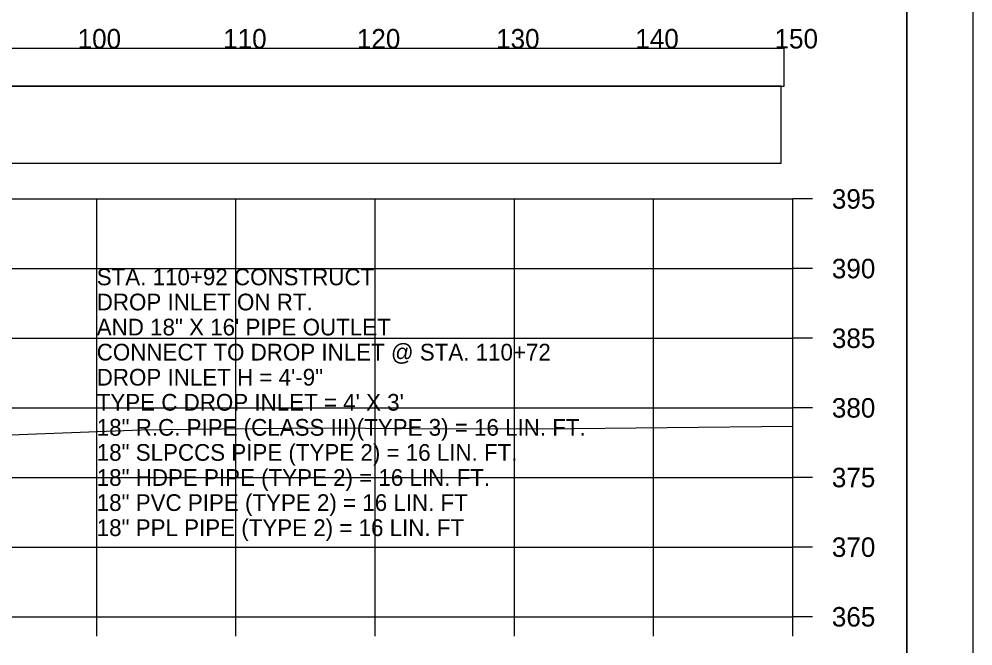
# Model space of a CAD drawing. Extents: x -37291014 to -37290680, y -936053 to -933067.
# Drawn here: x -37290748.7 to -37290680.2, y -933808 to -933763 of the extents above; entities that cross this region are included whole.
import ezdxf

# ---------------------------------------------------------------- set-up
doc = ezdxf.new("R2010")
doc.units = 0
for name, color, linetype in [('Default', 7, 'Continuous'), ('R_Axis', 7, 'Continuous'), ('R_Axis Annot', 7, 'Continuous'), ('R_Border', 7, 'Continuous'), ('R_Exist Surface', 7, 'Continuous'), ('R_Grid', 7, 'Continuous'), ('R_No Plot', 7, 'Continuous'), ('R_Water Annot', 7, 'Continuous')]:
    doc.layers.add(name, color=color, linetype=linetype)

msp = doc.modelspace()

# ---------------------------------------------------------------- linework, layer by layer
at = {"layer": 'Default'}
for points in [[(-37290992.481, -933767.85), (-37290693.722, -933767.85), (-37290693.722, -933765.144), (-37290992.481, -933765.144)], [(-37290992.707, -933773.372), (-37290693.948, -933773.372), (-37290693.948, -933767.85), (-37290992.707, -933767.85)]]:
    msp.add_lwpolyline(points, close=True, dxfattribs=at)
at = {"layer": 'R_Axis'}
for p, q in [((-37290693.102, -933805.944), (-37290693.102, -933775.944)), ((-37290691.702, -933775.944), (-37290693.102, -933775.944)), ((-37290691.702, -933780.944), (-37290693.102, -933780.944)), ((-37290691.702, -933785.944), (-37290693.102, -933785.944)), ((-37290691.702, -933790.944), (-37290693.102, -933790.944)), ((-37290691.702, -933795.944), (-37290693.102, -933795.944)), ((-37290691.702, -933800.944), (-37290693.102, -933800.944)), ((-37290993.102, -933805.944), (-37290693.102, -933805.944)), ((-37290743.102, -933807.344), (-37290743.102, -933805.944)), ((-37290733.102, -933807.344), (-37290733.102, -933805.944)), ((-37290723.102, -933807.344), (-37290723.102, -933805.944)), ((-37290713.102, -933807.344), (-37290713.102, -933805.944)), ((-37290703.102, -933807.344), (-37290703.102, -933805.944)), ((-37290693.102, -933807.344), (-37290693.102, -933805.944)), ((-37290691.702, -933805.944), (-37290693.102, -933805.944))]:
    msp.add_line(p, q, dxfattribs=at)
at = {"layer": 'R_Border'}
msp.add_line((-37290684.921, -933915.944), (-37290684.921, -933710.484), dxfattribs=at)
at = {"layer": 'R_Exist Surface'}
msp.add_lwpolyline([(-37290794.504, -933790.187), (-37290788.976, -933790.44), (-37290783.591, -933790.502), (-37290781.538, -933790.822), (-37290780.994, -933790.809), (-37290773.826, -933790.815), (-37290771.971, -933790.632), (-37290770.548, -933790.681), (-37290764.944, -933790.822), (-37290758.867, -933792.161), (-37290752.467, -933792.996), (-37290739.906, -933792.523), (-37290736.45, -933792.482), (-37290727.224, -933792.369), (-37290720.371, -933792.415), (-37290711.07, -933792.438), (-37290702.14, -933792.365), (-37290693.102, -933792.259)], dxfattribs=at)
at = {"layer": 'R_Grid'}
for p, q in [((-37290993.102, -933775.944), (-37290693.102, -933775.944)), ((-37290743.102, -933805.944), (-37290743.102, -933775.944)), ((-37290733.102, -933805.944), (-37290733.102, -933775.944)), ((-37290723.102, -933805.944), (-37290723.102, -933775.944)), ((-37290713.102, -933805.944), (-37290713.102, -933775.944)), ((-37290703.102, -933805.944), (-37290703.102, -933775.944)), ((-37290693.102, -933805.944), (-37290693.102, -933775.944)), ((-37290993.102, -933780.944), (-37290693.102, -933780.944)), ((-37290993.102, -933785.944), (-37290693.102, -933785.944)), ((-37290993.102, -933790.944), (-37290693.102, -933790.944)), ((-37290993.102, -933795.944), (-37290693.102, -933795.944)), ((-37290993.102, -933800.944), (-37290693.102, -933800.944)), ((-37290993.102, -933805.944), (-37290693.102, -933805.944))]:
    msp.add_line(p, q, dxfattribs=at)
at = {"layer": 'R_No Plot'}
for points in [[(-37291013.509, -933706.589), (-37290680.169, -933706.589), (-37290680.169, -933919.927), (-37291013.509, -933919.927)], [(-37290767.182, -933710.484), (-37290747.562, -933710.484), (-37290747.562, -933720.364), (-37290731.449, -933720.364), (-37290708.25, -933720.364), (-37290708.25, -933744.696), (-37290684.921, -933744.696), (-37290684.921, -933915.944), (-37291001.102, -933915.944), (-37291001.102, -933710.484)]]:
    msp.add_lwpolyline(points, close=True, dxfattribs=at)

# ---------------------------------------------------------------- texts
at = {"layer": 'R_Axis Annot'}
for s, p in [('100', (-37290744.474, -933765.144)), ('110', (-37290734.022, -933765.144)), ('120', (-37290724.419, -933765.144)), ('130', (-37290714.419, -933765.144)), ('140', (-37290704.419, -933765.144)), ('150', (-37290694.419, -933765.144)), ('395', (-37290690.302, -933776.644)), ('390', (-37290690.302, -933781.644)), ('385', (-37290690.302, -933786.644)), ('380', (-37290690.302, -933791.644)), ('375', (-37290690.302, -933796.644)), ('370', (-37290690.302, -933801.644)), ('365', (-37290690.302, -933806.644))]:
    msp.add_text(s, height=1.4, dxfattribs=at).set_placement(p)
at = {"layer": 'R_Water Annot'}
for s, p in [('STA. 110+92 CONSTRUCT', (-37290743.102, -933782.144)), ('DROP INLET ON RT.', (-37290743.102, -933783.944)), ('AND 18" X 16\' PIPE OUTLET', (-37290743.102, -933785.744)), ('CONNECT TO DROP INLET @ STA. 110+72', (-37290743.102, -933787.544)), ('DROP INLET H = 4\'-9"', (-37290743.102, -933789.344)), ("TYPE C DROP INLET = 4' X 3'", (-37290743.102, -933791.144)), ('18" R.C. PIPE (CLASS III)(TYPE 3) = 16 LIN. FT.', (-37290743.102, -933792.944)), ('18" SLPCCS PIPE (TYPE 2) = 16 LIN. FT.', (-37290743.102, -933794.744)), ('18" HDPE PIPE (TYPE 2) = 16 LIN. FT.', (-37290743.102, -933796.544)), ('18" PVC PIPE (TYPE 2) = 16 LIN. FT', (-37290743.102, -933798.344)), ('18" PPL PIPE (TYPE 2) = 16 LIN. FT', (-37290743.102, -933800.144))]:
    msp.add_text(s, height=1.2, dxfattribs=at).set_placement(p)

doc.saveas('drawing.dxf')
